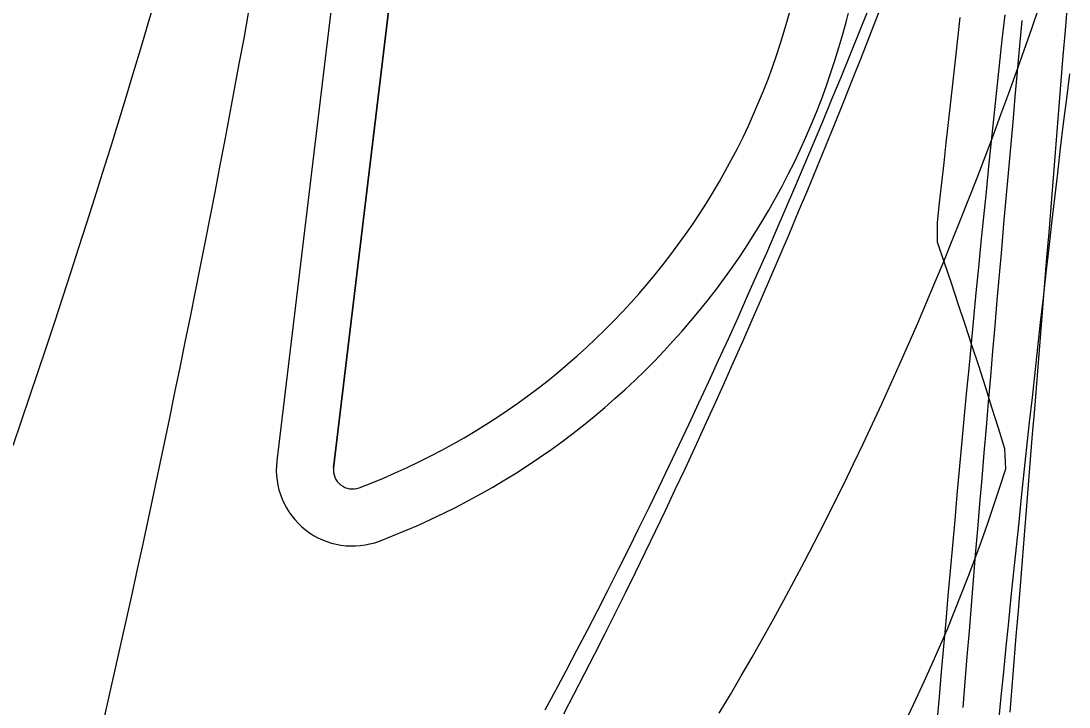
# Model space of a CAD drawing. Extents: x -14 to 1565148, y -25 to 642856.
# Drawn here: x 1564799.31 to 1564813.07, y 636304.67 to 636313.69 of the extents above; entities that cross this region are included whole.
import ezdxf

# ---------------------------------------------------------------- set-up
doc = ezdxf.new("R2010")
doc.units = 0
for name, color, linetype in [('CM_Corridor_Conceptual', 7, 'Continuous'), ('GE_X_Alignment', 7, 'Continuous'), ('PV_P_Curb', 7, 'Continuous'), ('PV_P_EOP', 7, 'Continuous'), ('PV_P_Saw_Cut_Line', 7, 'Continuous'), ('TR_Turning_Path22', 7, 'Continuous'), ('TR_Turning_Path23', 7, 'Continuous'), ('TR_Turning_Path25', 7, 'Continuous'), ('TR_Turning_Path27', 7, 'Continuous')]:
    doc.layers.add(name, color=color, linetype=linetype)

msp = doc.modelspace()

# ---------------------------------------------------------------- linework, layer by layer
at = {"layer": 'CM_Corridor_Conceptual'}
msp.add_lwpolyline([(1564802.291, 636313.791), (1564802.231, 636313.458), (1564802.169, 636313.125), (1564802.107, 636312.792), (1564802.045, 636312.459), (1564801.982, 636312.126), (1564801.919, 636311.793), (1564801.855, 636311.461), (1564801.79, 636311.128), (1564801.725, 636310.796), (1564801.66, 636310.464), (1564801.594, 636310.132), (1564801.527, 636309.799), (1564801.46, 636309.467), (1564801.392, 636309.136), (1564801.324, 636308.804), (1564801.255, 636308.472), (1564801.186, 636308.141), (1564801.117, 636307.809), (1564801.046, 636307.478), (1564800.976, 636307.147), (1564800.904, 636306.816), (1564800.832, 636306.485), (1564800.76, 636306.154), (1564800.687, 636305.823), (1564800.614, 636305.492), (1564800.54, 636305.162), (1564800.466, 636304.832), (1564800.391, 636304.501)], dxfattribs=at)
msp.add_arc((1564589.989, 636352.387), 212.538, 345.9667, 357.29759, dxfattribs=at)
at = {"layer": 'GE_X_Alignment'}
msp.add_line((1564803.411, 636307.817), (1564807.656, 636343.152), dxfattribs=at)
for centre, radius, start, end in [((1564800.469, 636316.203), 9.25, 290.76, 356.99), ((1564803.659, 636307.788), 0.25, 173.1496, 290.76)]:
    msp.add_arc(centre, radius, start, end, dxfattribs=at)
at = {"layer": 'PV_P_Curb'}
for points in [[(1564808.478, 636304.591), (1564808.624, 636304.835), (1564808.768, 636305.081), (1564808.91, 636305.328), (1564809.051, 636305.577), (1564809.19, 636305.827), (1564809.327, 636306.078), (1564809.462, 636306.33), (1564809.597, 636306.583), (1564809.729, 636306.838), (1564809.86, 636307.094), (1564809.989, 636307.351), (1564810.117, 636307.609), (1564810.243, 636307.869), (1564810.368, 636308.13), (1564810.491, 636308.392), (1564810.613, 636308.655), (1564810.733, 636308.919), (1564810.852, 636309.184), (1564810.97, 636309.451), (1564811.086, 636309.719), (1564811.201, 636309.988), (1564811.315, 636310.258), (1564811.427, 636310.529), (1564811.538, 636310.802), (1564811.648, 636311.075), (1564811.756, 636311.35), (1564811.864, 636311.626), (1564811.97, 636311.903), (1564812.075, 636312.181), (1564812.179, 636312.46), (1564812.281, 636312.74), (1564812.383, 636313.022), (1564812.484, 636313.304), (1564812.583, 636313.588), (1564812.682, 636313.873)], [(1564810.958, 636304.556), (1564811.065, 636304.78), (1564811.17, 636305.005), (1564811.272, 636305.231), (1564811.372, 636305.459), (1564811.47, 636305.688), (1564811.565, 636305.918), (1564811.658, 636306.15), (1564811.748, 636306.382), (1564811.836, 636306.616), (1564811.922, 636306.851), (1564812.006, 636307.087), (1564812.087, 636307.325), (1564812.165, 636307.563), (1564812.241, 636307.803), (1564812.229, 636308.063), (1564812.145, 636308.337), (1564812.06, 636308.607), (1564811.974, 636308.882), (1564811.886, 636309.156), (1564811.797, 636309.429), (1564811.708, 636309.701), (1564811.618, 636309.971), (1564811.527, 636310.242), (1564811.436, 636310.511), (1564811.344, 636310.781), (1564811.344, 636311.04), (1564811.372, 636311.299), (1564811.402, 636311.56), (1564811.431, 636311.823), (1564811.461, 636312.088), (1564811.491, 636312.356), (1564811.521, 636312.626), (1564811.551, 636312.898), (1564811.582, 636313.174), (1564811.613, 636313.452), (1564811.644, 636313.733)]]:
    msp.add_lwpolyline(points, dxfattribs=at)
msp.add_arc((1564789.757, 636314.811), 29.441, 305.5861, 346.7517, dxfattribs=at)
at = {"layer": 'PV_P_EOP'}
for p, q in [((1564806.911, 636343.241), (1564802.666, 636307.907)), ((1564807.656, 636343.152), (1564803.411, 636307.817))]:
    msp.add_line(p, q, dxfattribs=at)
for centre, radius, start, end in [((1564800.469, 636316.203), 9.25, 290.76, 356.99), ((1564800.469, 636316.203), 10, 290.76, 356.99), ((1564803.659, 636307.788), 1, 173.1496, 290.76), ((1564803.659, 636307.788), 0.25, 173.1496, 290.76)]:
    msp.add_arc(centre, radius, start, end, dxfattribs=at)
at = {"layer": 'PV_P_Saw_Cut_Line'}
msp.add_lwpolyline([(1564806.436, 636304.582), (1564806.573, 636304.843), (1564806.709, 636305.106), (1564806.845, 636305.37), (1564806.979, 636305.636), (1564807.113, 636305.903), (1564807.246, 636306.171), (1564807.379, 636306.44), (1564807.511, 636306.71), (1564807.642, 636306.982), (1564807.772, 636307.255), (1564807.901, 636307.529), (1564808.03, 636307.804), (1564808.158, 636308.08), (1564808.286, 636308.357), (1564808.412, 636308.636), (1564808.538, 636308.915), (1564808.663, 636309.195), (1564808.788, 636309.477), (1564808.912, 636309.759), (1564809.035, 636310.042), (1564809.157, 636310.326), (1564809.279, 636310.611), (1564809.4, 636310.897), (1564809.521, 636311.184), (1564809.641, 636311.471), (1564809.76, 636311.76), (1564809.878, 636312.049), (1564809.996, 636312.339), (1564810.113, 636312.63), (1564810.23, 636312.921), (1564810.345, 636313.214), (1564810.461, 636313.507), (1564810.575, 636313.801)], dxfattribs=at)
at = {"layer": 'TR_Turning_Path22'}
msp.add_lwpolyline([(1564801.069, 636313.981), (1564800.972, 636313.652), (1564800.875, 636313.324), (1564800.776, 636312.996), (1564800.677, 636312.668), (1564800.577, 636312.34), (1564800.476, 636312.012), (1564800.374, 636311.685), (1564800.271, 636311.358), (1564800.168, 636311.032), (1564800.063, 636310.705), (1564799.958, 636310.379), (1564799.852, 636310.053), (1564799.745, 636309.728), (1564799.637, 636309.403), (1564799.529, 636309.078), (1564799.419, 636308.753), (1564799.309, 636308.429), (1564799.198, 636308.105)], dxfattribs=at)
msp.add_arc((1564675.121, 636350.846), 127.997, 337.13602, 3.91447, dxfattribs=at)
at = {"layer": 'TR_Turning_Path23'}
msp.add_lwpolyline([(1564806.193, 636304.633), (1564806.332, 636304.893), (1564806.471, 636305.154), (1564806.609, 636305.417), (1564806.746, 636305.68), (1564806.883, 636305.946), (1564807.019, 636306.213), (1564807.154, 636306.482), (1564807.289, 636306.751), (1564807.423, 636307.022), (1564807.556, 636307.294), (1564807.689, 636307.567), (1564807.821, 636307.842), (1564807.952, 636308.117), (1564808.082, 636308.394), (1564808.212, 636308.671), (1564808.341, 636308.95), (1564808.47, 636309.23), (1564808.598, 636309.511), (1564808.725, 636309.792), (1564808.851, 636310.075), (1564808.977, 636310.359), (1564809.102, 636310.643), (1564809.226, 636310.929), (1564809.35, 636311.215), (1564809.473, 636311.502), (1564809.595, 636311.79), (1564809.717, 636312.079), (1564809.838, 636312.369), (1564809.959, 636312.66), (1564810.079, 636312.951), (1564810.198, 636313.243), (1564810.317, 636313.536), (1564810.435, 636313.829)], dxfattribs=at)
at = {"layer": 'TR_Turning_Path25'}
for points in [[(1564811.342, 636304.472), (1564811.371, 636304.804), (1564811.399, 636305.135), (1564811.428, 636305.467), (1564811.457, 636305.799), (1564811.486, 636306.131), (1564811.515, 636306.463), (1564811.545, 636306.795), (1564811.575, 636307.127), (1564811.605, 636307.459), (1564811.635, 636307.791), (1564811.666, 636308.123), (1564811.696, 636308.455), (1564811.728, 636308.787), (1564811.759, 636309.119), (1564811.791, 636309.451), (1564811.823, 636309.784), (1564811.855, 636310.116), (1564811.887, 636310.448), (1564811.92, 636310.78), (1564811.954, 636311.113), (1564811.987, 636311.445), (1564812.021, 636311.777), (1564812.055, 636312.109), (1564812.09, 636312.442), (1564812.125, 636312.774), (1564812.16, 636313.106), (1564812.196, 636313.439), (1564812.232, 636313.771)], [(1564811.683, 636304.666), (1564811.71, 636305.001), (1564811.737, 636305.335), (1564811.764, 636305.67), (1564811.791, 636306.004), (1564811.819, 636306.339), (1564811.846, 636306.673), (1564811.874, 636307.008), (1564811.902, 636307.342), (1564811.93, 636307.677), (1564811.958, 636308.011), (1564811.987, 636308.345), (1564812.015, 636308.68), (1564812.044, 636309.014), (1564812.072, 636309.349), (1564812.101, 636309.683), (1564812.13, 636310.017), (1564812.159, 636310.352), (1564812.189, 636310.686), (1564812.218, 636311.021), (1564812.247, 636311.355), (1564812.277, 636311.689), (1564812.307, 636312.024), (1564812.337, 636312.358), (1564812.367, 636312.692), (1564812.397, 636313.026), (1564812.427, 636313.361), (1564812.458, 636313.695)]]:
    msp.add_lwpolyline(points, dxfattribs=at)
at = {"layer": 'TR_Turning_Path27'}
for points in [[(1564812.3, 636304.606), (1564812.327, 636304.938), (1564812.353, 636305.27), (1564812.38, 636305.602), (1564812.407, 636305.934), (1564812.434, 636306.265), (1564812.461, 636306.597), (1564812.488, 636306.929), (1564812.514, 636307.261), (1564812.541, 636307.592), (1564812.568, 636307.924), (1564812.595, 636308.256), (1564812.622, 636308.588), (1564812.649, 636308.919), (1564812.676, 636309.251), (1564812.702, 636309.583), (1564812.729, 636309.915), (1564812.756, 636310.246), (1564812.783, 636310.578), (1564812.81, 636310.91), (1564812.837, 636311.242), (1564812.864, 636311.573), (1564812.89, 636311.905), (1564812.917, 636312.237), (1564812.944, 636312.569), (1564812.971, 636312.9), (1564812.998, 636313.232), (1564813.025, 636313.564), (1564813.051, 636313.896)], [(1564812.151, 636304.48), (1564812.183, 636304.808), (1564812.216, 636305.136), (1564812.248, 636305.464), (1564812.281, 636305.792), (1564812.315, 636306.119), (1564812.348, 636306.447), (1564812.382, 636306.775), (1564812.416, 636307.103), (1564812.45, 636307.431), (1564812.485, 636307.758), (1564812.52, 636308.086), (1564812.555, 636308.414), (1564812.591, 636308.741), (1564812.627, 636309.069), (1564812.663, 636309.396), (1564812.699, 636309.724), (1564812.736, 636310.051), (1564812.773, 636310.379), (1564812.81, 636310.706), (1564812.848, 636311.033), (1564812.886, 636311.36), (1564812.925, 636311.688), (1564812.963, 636312.015), (1564813.002, 636312.342), (1564813.042, 636312.669), (1564813.082, 636312.996)]]:
    msp.add_lwpolyline(points, dxfattribs=at)

doc.saveas('drawing.dxf')
